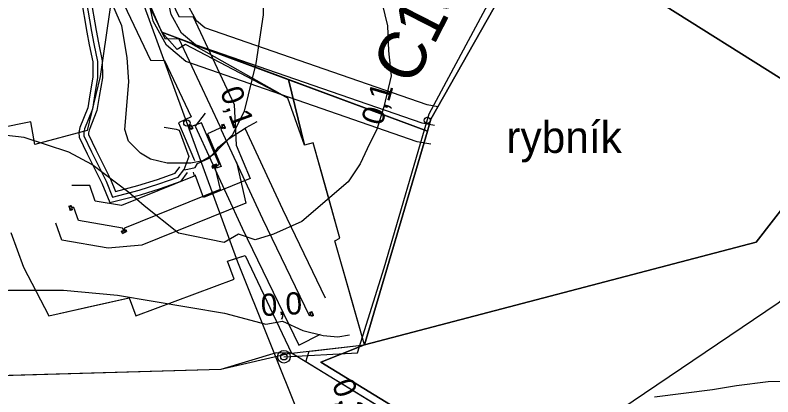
# Model space of a CAD drawing. Extents: x -709418 to -703832, y -1161719 to -1157826.
# Drawn here: x -707032.1 to -706792.9, y -1160852.4 to -1160731.8 of the extents above; entities that cross this region are included whole.
import ezdxf

# ---------------------------------------------------------------- set-up
doc = ezdxf.new("R2010")
doc.units = 0
for name, color, linetype in [('102_obvod PÚ', 7, 'Continuous'), ('120_vrstevnice hlavní', 7, 'Continuous'), ('122_vrstevnice základní', 7, 'Continuous'), ('206_TTP_KN', 7, 'Continuous'), ('207_lesní pozemek_KN', 7, 'Continuous'), ('208_vodní plocha_KN', 7, 'Continuous'), ('210_ostatní plocha_KN', 7, 'Continuous'), ('301_polní cesta_stav', 7, 'Continuous'), ('302_polní cesta_stav_popis', 7, 'Continuous'), ('311_polní cesta_staničení', 7, 'Continuous'), ('501_vodní tok', 7, 'Continuous'), ('507_vodní nádrž_stav_popis', 7, 'Continuous'), ('514 odvodnění - LPIS', 7, 'Continuous'), ('708_el NN nadzemní a podzemní_ E.ON', 7, 'Continuous'), ('717_elektronická komunikace O2', 7, 'Continuous'), ('735_OP sítí TI', 7, 'Continuous'), ('Trasa-Hlavni  staniceni', 7, 'Continuous')]:
    doc.layers.add(name, color=color, linetype=linetype)

# ---------------------------------------------------------------- blocks, each defined once
blk = doc.blocks.new('Elektro - Implicitní$0$NN6301')
for points in [[(0, -0.7), (-0.7, 0)], [(-0.7, -0.7), (-0.7, 0), (0.7, 0), (0.7, -0.7)], [(-0.7, -0.7), (0.7, -0.7)], [(0, -0.7), (0.7, 0)]]:
    blk.add_lwpolyline(points)
blk = doc.blocks.new('Elektro - Implicitní$0$NN6201')
for points in [[(0.75, 0), (-0.75, 0)], [(-0.75, 0), (-0.75, -0.75)], [(0.75, -0.75), (0.75, 0)], [(-0.75, -0.75), (0.75, -0.75)], [(0.37, -0.18), (-0.38, -0.18)], [(-0.38, -0.18), (-0.38, -0.56)], [(-0.38, -0.56), (0.37, -0.56)], [(0.32, -0.23), (-0.33, -0.23)], [(-0.33, -0.23), (-0.33, -0.51)], [(-0.33, -0.51), (0.32, -0.51)], [(0.27, -0.27), (-0.28, -0.27)], [(-0.28, -0.27), (-0.28, -0.46)], [(-0.28, -0.46), (0.27, -0.46)], [(0.23, -0.32), (-0.23, -0.32)], [(-0.23, -0.32), (-0.23, -0.42)], [(-0.23, -0.42), (0.23, -0.42)], [(-0.19, -0.37), (0.19, -0.37)], [(0.23, -0.42), (0.23, -0.32)], [(0.27, -0.46), (0.27, -0.27)], [(0.32, -0.51), (0.32, -0.23)], [(0.37, -0.56), (0.37, -0.18)]]:
    blk.add_lwpolyline(points)
blk = doc.blocks.new('_kolecko-HB')
blk.add_circle((0, 0), 0.5)

msp = doc.modelspace()

# ---------------------------------------------------------------- linework, layer by layer
at = {"layer": '102_obvod PÚ'}
for points in [[(-706870.56, -1160883.96), (-706944.84, -1160838.58), (-706921.79, -1160835.97), (-706901.92, -1160768.43), (-706976.61, -1160740.76), (-706985.75, -1160737.19), (-706990.89, -1160725.27), (-706995.67, -1160712.71), (-707009.56, -1160674.77), (-707008.6, -1160671.34), (-707008.48, -1160667.06), (-706969.8, -1160663.21), (-706958.02, -1160665.7), (-706956.95, -1160659.42), (-706958.64, -1160611.14), (-706949.83, -1160580.01)], [(-707048.21, -1160704.45), (-707031.59, -1160693.68), (-707019.9, -1160684.54), (-707014.32, -1160693.26), (-707001.31, -1160724.16), (-707005.22, -1160751.16), (-707009.34, -1160768.26), (-707025.89, -1160772.6), (-707027.13, -1160765.46), (-707047.54, -1160769.57)], [(-706976.61, -1160740.76), (-706901.92, -1160768.43), (-706921.79, -1160835.97), (-706931.17, -1160803.13), (-706929.56, -1160802.24), (-706937.96, -1160772.15), (-706940.75, -1160772.81), (-706946.02, -1160757.97), (-706976.61, -1160740.76)], [(-707033.4, -1160800.47), (-707029.47, -1160811.45), (-707021.49, -1160826.79), (-706996.11, -1160821.14), (-706994, -1160826.79), (-706962.92, -1160815.16), (-706965.04, -1160809.51), (-706959.43, -1160807.76), (-706944.84, -1160838.58), (-706949.65, -1160838.49), (-706967.13, -1160843.73), (-707054.56, -1160846.24)]]:
    msp.add_lwpolyline(points, dxfattribs=at)
at = {"layer": '120_vrstevnice hlavní'}
msp.add_lwpolyline([(-706963.38, -1160659.12), (-706957.95, -1160686.57), (-706957.09, -1160694.09), (-706954.19, -1160709.14), (-706953.61, -1160716.66), (-706953.76, -1160731.7), (-706956.07, -1160747.03), (-706959.83, -1160762.08), (-706963.45, -1160769.6), (-706969.53, -1160775.96), (-706972.85, -1160777.84), (-706976.61, -1160778.57), (-706984.13, -1160778.57), (-706989.34, -1160777.26), (-706992.56, -1160775.37), (-706996.28, -1160771.62), (-706997.44, -1160767.86), (-706996.14, -1160752.82), (-706996.74, -1160745.15), (-706998.43, -1160735.2), (-707003.72, -1160722.71), (-707014.77, -1160707), (-707023.62, -1160699.16)], dxfattribs=at)
at = {"layer": '122_vrstevnice základní'}
for points in [[(-706917.2, -1160724.22), (-706914.57, -1160735.13), (-706914.19, -1160743.04), (-706913.44, -1160750.94), (-706915.7, -1160760.72), (-706917.95, -1160767.87), (-706920.21, -1160772.39), (-706923.22, -1160778.79), (-706926.98, -1160784.43), (-706941.61, -1160796.94), (-706950.58, -1160800.99), (-706956.36, -1160802.72), (-706961.59, -1160800.99), (-706966.1, -1160803.62), (-706980.52, -1160800.62), (-706991.36, -1160792.02), (-706996.14, -1160787.82), (-707007.85, -1160779), (-707015.09, -1160775.09), (-707029.26, -1160770.47), (-707039.39, -1160769.31)], [(-706696.91, -1160810.51), (-706694.46, -1160815.64), (-706694.85, -1160821.96), (-706695.94, -1160829.53), (-706699.76, -1160836.01), (-706707.58, -1160846.95), (-706709.22, -1160848.58), (-706711.87, -1160850.12), (-706715.86, -1160851.12), (-706725.84, -1160851.4), (-706749.78, -1160850.41), (-706776.69, -1160847.35), (-706794.38, -1160847.6)], [(-707131.09, -1160854.65), (-707074.25, -1160826.3), (-707068.9, -1160824.27), (-707056.46, -1160821.38), (-707034.18, -1160818.63), (-707016.82, -1160818.63), (-706999.76, -1160820.22), (-706966, -1160825.94), (-706952.98, -1160829.43), (-706947.68, -1160828.51), (-706941.27, -1160831.4), (-706934.84, -1160832.98), (-706930.22, -1160833.37), (-706926.57, -1160832.77)], [(-706794.39, -1160847.6), (-706804.42, -1160848.93), (-706812.01, -1160850.17), (-706830.31, -1160852.49)]]:
    msp.add_lwpolyline(points, dxfattribs=at)
msp.add_open_spline([(-706794.38, -1160847.6), (-706794.39, -1160847.6)], degree=1, dxfattribs=at)
at = {"layer": '206_TTP_KN'}
msp.add_lwpolyline([(-707234.31, -1160747.78), (-707226.04, -1160743.96), (-707202.13, -1160739.1), (-707165.11, -1160731.2), (-707079.4, -1160713.35), (-707059.84, -1160708.95), (-707048.21, -1160704.45), (-707031.59, -1160693.68), (-707019.9, -1160684.54), (-707014.32, -1160693.26), (-707001.31, -1160724.16), (-707005.22, -1160751.16), (-707009.34, -1160768.26), (-707025.89, -1160772.6), (-707027.13, -1160765.46), (-707047.54, -1160769.57), (-707052.47, -1160770.8), (-707052.65, -1160775.35), (-707110.93, -1160765.08), (-707199.13, -1160753.56), (-707234.31, -1160747.78)], dxfattribs=at)
at = {"layer": '207_lesní pozemek_KN'}
for p, q in [((-706945.84, -1160752.06), (-706901.92, -1160768.43)), ((-706940.75, -1160772.81), (-706945.84, -1160752.06)), ((-706901.92, -1160768.43), (-706921.79, -1160835.97)), ((-706937.96, -1160772.15), (-706940.75, -1160772.81)), ((-706934.05, -1160786.18), (-706937.96, -1160772.15)), ((-706929.56, -1160802.24), (-706934.05, -1160786.18)), ((-706931.17, -1160803.13), (-706929.56, -1160802.24)), ((-706926.48, -1160819.57), (-706931.17, -1160803.13)), ((-706921.79, -1160835.97), (-706926.48, -1160819.57))]:
    msp.add_line(p, q, dxfattribs=at)
at = {"layer": '208_vodní plocha_KN'}
for p, q in [((-706900.82, -1160764.61), (-706878.23, -1160724.64)), ((-706831.98, -1160725.6), (-706775.86, -1160761.05)), ((-706901.92, -1160768.43), (-706900.82, -1160764.61)), ((-706921.79, -1160835.97), (-706901.92, -1160768.43)), ((-706776.83, -1160775.9), (-706798.2, -1160803.5)), ((-706798.2, -1160803.5), (-706921.79, -1160835.97))]:
    msp.add_line(p, q, dxfattribs=at)
at = {"layer": '210_ostatní plocha_KN'}
for p, q in [((-706985.75, -1160737.19), (-706990.89, -1160725.27)), ((-706878.23, -1160724.64), (-706900.82, -1160764.61)), ((-706775.86, -1160761.05), (-706831.98, -1160725.6)), ((-706945.84, -1160752.06), (-706985.75, -1160737.19)), ((-706985.75, -1160737.19), (-706945.84, -1160752.06)), ((-706980.94, -1160742.59), (-706985.75, -1160737.19)), ((-706978.27, -1160741.04), (-706980.94, -1160742.59)), ((-706946.02, -1160757.97), (-706978.27, -1160741.04)), ((-706901.92, -1160768.43), (-706945.84, -1160752.06)), ((-706945.84, -1160752.06), (-706940.75, -1160772.81)), ((-706940.75, -1160772.81), (-706946.02, -1160757.97)), ((-706900.82, -1160764.61), (-706901.92, -1160768.43)), ((-706798.2, -1160803.5), (-706776.83, -1160775.9)), ((-707033.41, -1160800.42), (-707029.47, -1160811.45)), ((-706921.79, -1160835.97), (-706798.2, -1160803.5)), ((-706965.04, -1160809.51), (-706963.11, -1160808.91)), ((-706963.11, -1160808.91), (-706959.43, -1160807.76)), ((-706959.43, -1160807.76), (-706944.84, -1160838.58)), ((-707029.47, -1160811.45), (-707021.49, -1160826.79)), ((-706962.92, -1160815.16), (-706965.04, -1160809.51)), ((-706994, -1160826.79), (-706962.92, -1160815.16)), ((-707007.07, -1160823.56), (-706996.11, -1160821.14)), ((-706996.11, -1160821.14), (-706994, -1160826.79)), ((-707021.49, -1160826.79), (-707007.07, -1160823.56)), ((-706940.36, -1160841.31), (-706939.25, -1160837.93)), ((-706939.25, -1160837.93), (-706937.96, -1160837.82)), ((-706937.96, -1160837.82), (-706921.79, -1160835.97)), ((-706935.58, -1160841.46), (-706921.79, -1160835.97)), ((-706921.79, -1160835.97), (-706935.58, -1160841.46)), ((-706944.84, -1160838.58), (-706967.13, -1160843.73)), ((-706870.56, -1160883.96), (-706940.36, -1160841.31)), ((-706867.4, -1160883.11), (-706935.58, -1160841.46)), ((-706935.58, -1160841.46), (-706867.4, -1160883.11)), ((-706967.13, -1160843.73), (-707054.56, -1160846.24))]:
    msp.add_line(p, q, dxfattribs=at)
at = {"layer": '301_polní cesta_stav'}
for points in [[(-707014.87, -1160672.98), (-706994.22, -1160721), (-706961.92, -1160809.67), (-706922.12, -1160909.06)], [(-706947.26, -1160839.72), (-706924.02, -1160838.5), (-706915.58, -1160811.64), (-706901.37, -1160762.92), (-706871.9, -1160707.83)]]:
    msp.add_lwpolyline(points, dxfattribs=at)
at = {"layer": '311_polní cesta_staničení'}
msp.add_circle((-706947.26, -1160839.72), 2, dxfattribs=at)
at = {"layer": '501_vodní tok'}
msp.add_lwpolyline([(-706899.74, -1160766.65), (-706903.61, -1160765.94), (-706975.16, -1160741.11), (-706979.57, -1160737.43), (-706982.83, -1160731.55), (-706988.94, -1160703.37), (-706998.27, -1160666.73), (-707005.94, -1160646.85), (-707002.71, -1160639.04), (-707015.43, -1160612.48), (-707026.01, -1160605.22), (-707036.64, -1160589.19)], dxfattribs=at)
at = {"layer": '514 odvodnění - LPIS'}
msp.add_lwpolyline([(-706863.97, -1160871.89), (-706791.27, -1160822.65), (-706735.19, -1160778.33), (-706748.47, -1160726.66), (-706643.11, -1160716.97), (-706567.25, -1160738.96), (-706484.44, -1160782.97), (-706418.79, -1160791.25), (-706025.59, -1160715.24)], dxfattribs=at)
at = {"layer": '708_el NN nadzemní a podzemní_ E.ON'}
for points in [[(-707013.11, -1160679.95), (-707009.02, -1160690.81), (-707005.39, -1160695.88), (-706984.83, -1160739.12), (-706980.39, -1160739.22), (-706967.34, -1160767.11), (-706966.57, -1160767.09), (-706971.41, -1160769.3), (-706967.09, -1160779.56), (-706968.59, -1160780.17), (-706968.74, -1160779.76)], [(-706968.39, -1160779.38), (-706967.7, -1160778.88), (-706973.25, -1160765.81), (-706976.36, -1160767)], [(-706966.57, -1160767.09), (-706967.14, -1160767.81), (-706954.04, -1160796.11), (-706939.32, -1160826.62), (-706938.8, -1160826.36)], [(-706969.03, -1160779.85), (-706967.39, -1160786.91), (-706997.55, -1160799.1), (-706997.82, -1160799.79), (-706998.21, -1160799.1), (-707012.07, -1160796.71), (-707013.5, -1160792.6), (-707014.23, -1160792.6)]]:
    msp.add_lwpolyline(points, dxfattribs=at)
at = {"layer": '717_elektronická komunikace O2'}
for points in [[(-707009.74, -1160726.39), (-707008.02, -1160736.91), (-707007.19, -1160740.83), (-707006.09, -1160746.37), (-707006.04, -1160751.47), (-707007.03, -1160757.25), (-707007.71, -1160761.48), (-707010.21, -1160767.68), (-707010.44, -1160768.91), (-707010.35, -1160769.89), (-707007.99, -1160774.96), (-707003.38, -1160784.19), (-707001.31, -1160789.24), (-706992.92, -1160787.07), (-706986.71, -1160785.09), (-706980.6, -1160782.92), (-706978.88, -1160780.64)], [(-706978.88, -1160780.64), (-706977.62, -1160780.47), (-706975.3, -1160779.92), (-706974.53, -1160778.67), (-706970.81, -1160776.94), (-706969.35, -1160775.38), (-706967.86, -1160773.44), (-706964.87, -1160770.92), (-706959.17, -1160767.26), (-706955.69, -1160765.43)], [(-706970.81, -1160776.94), (-706969.35, -1160775.38), (-706967.86, -1160773.44), (-706964.87, -1160770.92), (-706959.17, -1160767.26), (-706955.69, -1160765.43)], [(-706985.04, -1160767.12), (-706981.24, -1160767.85), (-706980.31, -1160768.11), (-706977.3, -1160776.42), (-706978.88, -1160780.64)], [(-706985.04, -1160767.12), (-706981.24, -1160767.85), (-706980.31, -1160768.11), (-706977.3, -1160776.42), (-706978.88, -1160780.64)], [(-706974.53, -1160778.67), (-706970.81, -1160776.94)], [(-706978.88, -1160780.64), (-706977.62, -1160780.47), (-706975.3, -1160779.92), (-706974.53, -1160778.67)]]:
    msp.add_lwpolyline(points, dxfattribs=at)
at = {"layer": '735_OP sítí TI'}
for points in [[(-706898.65, -1160760.75), (-706902.07, -1160760.12), (-706972.16, -1160735.8), (-706974.87, -1160733.54), (-706977.15, -1160729.41), (-706983.1, -1160702), (-706992.55, -1160664.91), (-706999.48, -1160646.93), (-706996.14, -1160638.86), (-707010.71, -1160608.44), (-707021.65, -1160600.93), (-707031.34, -1160586.32), (-707034.3, -1160579.43)], [(-706900.82, -1160772.55), (-706905.14, -1160771.76), (-706978.16, -1160746.42), (-706984.27, -1160741.31), (-706988.51, -1160733.69), (-706994.78, -1160704.75), (-707004, -1160668.56), (-707012.4, -1160646.77), (-707009.28, -1160639.22), (-707020.14, -1160616.52), (-707030.36, -1160609.51), (-707041.94, -1160592.05)], [(-707006.56, -1160677.48), (-707002.79, -1160687.48), (-706999.34, -1160692.31), (-706980.36, -1160732.22), (-706975.89, -1160732.32), (-706962.94, -1160759.99), (-706962.94, -1160759.99), (-706962.32, -1160772.85), (-706957.89, -1160783.37), (-706972.62, -1160789.37), (-706975.3, -1160782.22)], [(-707019.66, -1160682.42), (-707015.25, -1160694.14), (-707011.44, -1160699.45), (-706989.3, -1160746.02), (-706984.89, -1160746.12), (-706976.55, -1160763.95), (-706980.5, -1160765.75), (-706975.45, -1160777.75)], [(-707011.24, -1160726.53), (-707009.49, -1160737.19), (-707008.66, -1160741.13), (-707007.59, -1160746.52), (-707007.54, -1160751.35), (-707008.51, -1160757), (-707009.16, -1160761.08), (-707011.66, -1160767.26), (-707011.95, -1160768.84), (-707011.82, -1160770.29), (-707009.34, -1160775.61), (-707004.75, -1160784.81), (-707002.2, -1160791.02), (-706992.5, -1160788.51), (-706986.23, -1160786.51), (-706979.67, -1160784.18), (-706977.68, -1160781.54)], [(-707008.24, -1160726.25), (-707006.55, -1160736.63), (-707005.72, -1160740.53), (-707004.59, -1160746.22), (-707004.54, -1160751.59), (-707005.55, -1160757.5), (-707006.26, -1160761.88), (-707008.76, -1160768.1), (-707008.93, -1160768.98), (-707008.88, -1160769.49), (-707006.64, -1160774.31), (-707002.01, -1160783.57), (-707000.42, -1160787.46), (-706993.34, -1160785.63), (-706987.19, -1160783.67), (-706981.53, -1160781.66), (-706980.08, -1160779.74)], [(-706972.06, -1160762.75), (-706975.3, -1160766.84), (-706960.37, -1160799.1), (-706942.54, -1160836.06), (-706935.67, -1160832.62)], [(-706959.58, -1160767.48), (-706947.71, -1160793.12), (-706934.23, -1160821.06)], [(-706962.21, -1160778.27), (-706959.22, -1160791.16), (-706992.13, -1160804.46), (-706992.13, -1160804.46), (-707002.67, -1160805.43), (-707017.33, -1160802.91), (-707019.19, -1160797.53)], [(-706975.85, -1160781.43), (-706975.56, -1160782.66), (-706998.52, -1160791.94), (-707006.81, -1160790.51), (-707008.52, -1160785.6), (-707014.23, -1160785.6)]]:
    msp.add_lwpolyline(points, dxfattribs=at)

# ---------------------------------------------------------------- block references
at = {"layer": '708_el NN nadzemní a podzemní_ E.ON'}
for name, p, rotation in [('Elektro - Implicitní$0$NN6301', (-706966.57, -1160767.09), 111.28812222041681), ('Elektro - Implicitní$0$NN6301', (-706976.36, -1160767), -61.83981385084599), ('Elektro - Implicitní$0$NN6201', (-706969.03, -1160779.85), -162.28196938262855), ('Elektro - Implicitní$0$NN6301', (-707014.23, -1160792.6), -73.14788335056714), ('Elektro - Implicitní$0$NN6301', (-706997.82, -1160799.79), 24.075399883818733), ('Elektro - Implicitní$0$NN6301', (-706938.8, -1160826.36), 114.78632216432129)]:
    msp.add_blockref(name, p, dxfattribs=dict(at, rotation=rotation))
at = {"layer": 'Trasa-Hlavni  staniceni'}
for p, xscale, yscale, rotation in [((-706901.98, -1160765), 1.999999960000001, 1.9999999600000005, 73.7474923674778), ((-706977.88, -1160765.85), 1.9999999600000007, 1.9999999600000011, -69.98039352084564), ((-706947.26, -1160839.72), 1.999999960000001, 1.9999999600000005, 3.010913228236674)]:
    msp.add_blockref('_kolecko-HB', p, dxfattribs=dict(at, xscale=xscale, yscale=yscale, rotation=rotation))

# ---------------------------------------------------------------- texts
at = {"layer": '302_polní cesta_stav_popis'}
msp.add_text('C15', height=15, rotation=62.9208, dxfattribs=at).set_placement((-706906.57, -1160754.54))
at = {"layer": '507_vodní nádrž_stav_popis'}
msp.add_text('rybník', height=10, dxfattribs=at).set_placement((-706877.02, -1160775.3))
at = {"layer": 'Trasa-Hlavni  staniceni'}
for s, rotation, p in [('0,1', 290.0196, (-706967.51, -1160755.81)), ('0,1', 73.7475, (-706916.28, -1160766.96)), ('0,0', 3.0109, (-706954.35, -1160826.89)), ('0,2', 291.8188, (-706932.22, -1160848.37))]:
    msp.add_text(s, height=7, rotation=rotation, dxfattribs=at).set_placement(p)

doc.saveas('drawing.dxf')
